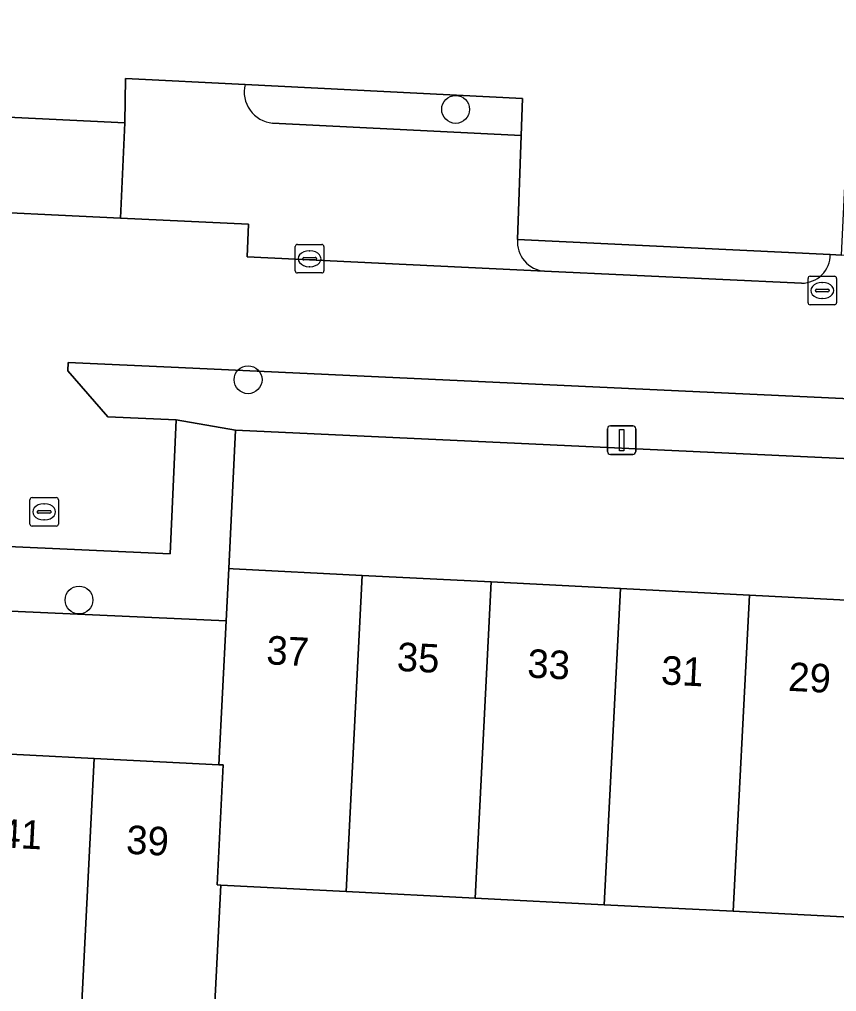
# Model space of a CAD drawing. Extents: x 162989 to 165008, y 383432 to 384338.
# Drawn here: x 164523.65 to 164552.31, y 383536.96 to 383571.03 of the extents above; entities that cross this region are included whole.
import ezdxf

# ---------------------------------------------------------------- set-up
doc = ezdxf.new("R2010")
doc.units = 0
for name, color, linetype in [('IMGEO_Boom', 7, 'Continuous'), ('IMGEO_Erf', 7, 'Continuous'), ('IMGEO_Groenvoorziening', 7, 'Continuous'), ('IMGEO_Kolk', 7, 'Continuous'), ('IMGEO_Lichtmast', 7, 'Continuous'), ('IMGEO_Pand', 7, 'Continuous'), ('IMGEO_Pand_nummerreeks', 7, 'Continuous'), ('IMGEO_Parkeervlak_open', 7, 'Continuous'), ('IMGEO_Rijbaan_lokaal_open', 7, 'Continuous'), ('IMGEO_Voetpad_open', 7, 'Continuous')]:
    doc.layers.add(name, color=color, linetype=linetype)

msp = doc.modelspace()

# ---------------------------------------------------------------- linework, layer by layer
at = {"layer": 'IMGEO_Boom'}
for centre in [(164538.948, 383567.874), (164531.67, 383558.4), (164525.74, 383550.678)]:
    msp.add_circle(centre, 0.489, dxfattribs=at)
at = {"layer": 'IMGEO_Erf'}
for points in [[(164543.967, 383575.337), (164541.891, 383575.436), (164537.389, 383575.651), (164532.886, 383575.865), (164528.383, 383576.08), (164523.729, 383576.302), (164524.028, 383582.568), (164521.732, 383582.678), (164521.067, 383567.706), (164527.35, 383567.406), (164527.37, 383568.956), (164531.565, 383568.745), (164541.293, 383568.253), (164541.246, 383566.954), (164541.116, 383563.313), (164552.084, 383562.789), (164552.48, 383562.77), (164552.78, 383569.064), (164555.261, 383568.946), (164555.732, 383577.167), (164553.477, 383577.274), (164553.209, 383571.637), (164548.51, 383571.861), (164543.812, 383572.085)], [(164558.687, 383555.354), (164558.307, 383555.372), (164531.228, 383556.631), (164530.999, 383551.781), (164531.149, 383551.773), (164535.674, 383551.543), (164540.199, 383551.313), (164544.725, 383551.082), (164549.25, 383550.852), (164553.775, 383550.621), (164558.452, 383550.383)], [(164512.648, 383550.77), (164512.533, 383547.48), (164500, 383548.021), (164485.409, 383548.65), (164485.215, 383543.771), (164489.897, 383543.537), (164494.422, 383543.311), (164498.947, 383543.085), (164500, 383543.032), (164503.473, 383542.858), (164507.999, 383542.632), (164512.251, 383542.419), (164512.425, 383545.833), (164512.563, 383545.826), (164517.223, 383545.589), (164521.748, 383545.358), (164526.273, 383545.128), (164530.649, 383544.905), (164530.906, 383549.948)]]:
    msp.add_lwpolyline(points, close=True, dxfattribs=at)
msp.add_lwpolyline([(164516.716, 383518.274), (164525.09, 383518.868), (164529.601, 383519.271), (164538.692, 383520.777), (164542.258, 383521.655), (164552.371, 383524.144), (164564.126, 383527.384), (164562.506, 383534.036), (164556.045, 383534.366), (164556.301, 383539.381), (164553.21, 383539.538), (164548.685, 383539.769), (164544.16, 383539.999), (164539.634, 383540.23), (164535.109, 383540.46), (164530.716, 383540.684), (164530.366, 383533.802), (164530.233, 383533.809), (164530.135, 383531.895), (164529.888, 383531.908), (164529.78, 383529.36), (164525.479, 383529.553), (164525.708, 383534.039)], dxfattribs=at)
at = {"layer": 'IMGEO_Groenvoorziening'}
for points in [[(164532.53, 383567.394), (164541.246, 383566.954), (164541.293, 383568.253), (164531.565, 383568.745)], [(164552.084, 383562.789), (164541.116, 383563.313)], [(164542.063, 383562.205), (164551.082, 383561.785)]]:
    msp.add_lwpolyline(points, dxfattribs=at)
for centre, radius, start, end in [((164532.627, 383568.484), 1.094, 166.1839, 264.8914), ((164542.14, 383563.23), 1.027, 175.3399, 265.7007), ((164551.087, 383562.782), 0.997, 269.7119, 0.4023)]:
    msp.add_arc(centre, radius, start, end, dxfattribs=at)
at = {"layer": 'IMGEO_Kolk'}
for p, q in [((164533.325, 383562.215), (164533.325, 383563.067)), ((164533.4, 383563.141), (164534.252, 383563.141)), ((164533.813, 383562.921), (164533.838, 383562.921)), ((164534.326, 383563.067), (164534.326, 383562.215)), ((164533.584, 383562.635), (164533.584, 383562.647)), ((164534.022, 383562.598), (164533.624, 383562.598)), ((164533.627, 383562.684), (164534.025, 383562.684)), ((164534.068, 383562.647), (164534.068, 383562.635)), ((164534.252, 383562.141), (164533.4, 383562.141)), ((164533.836, 383562.361), (164533.811, 383562.361)), ((164551.305, 383561.1), (164551.305, 383561.952)), ((164551.38, 383562.026), (164552.232, 383562.026)), ((164551.793, 383561.806), (164551.818, 383561.806)), ((164552.306, 383561.952), (164552.306, 383561.1)), ((164551.564, 383561.52), (164551.564, 383561.532)), ((164552.002, 383561.483), (164551.604, 383561.483)), ((164551.607, 383561.569), (164552.005, 383561.569)), ((164552.048, 383561.532), (164552.048, 383561.52)), ((164551.816, 383561.246), (164551.791, 383561.246)), ((164552.232, 383561.026), (164551.38, 383561.026)), ((164524.018, 383553.342), (164524.018, 383554.194)), ((164524.093, 383554.268), (164524.945, 383554.268)), ((164524.506, 383554.048), (164524.531, 383554.048)), ((164525.019, 383554.194), (164525.019, 383553.342)), ((164524.277, 383553.762), (164524.277, 383553.774)), ((164524.715, 383553.725), (164524.317, 383553.725)), ((164524.32, 383553.811), (164524.718, 383553.811)), ((164524.761, 383553.774), (164524.761, 383553.762)), ((164524.529, 383553.488), (164524.504, 383553.488)), ((164524.945, 383553.268), (164524.093, 383553.268))]:
    msp.add_line(p, q, dxfattribs=at)
for points in [[(164533.325, 383562.215), (164533.325, 383563.067)], [(164533.4, 383563.141), (164534.252, 383563.141)], [(164534.326, 383563.067), (164534.326, 383562.215)], [(164534.252, 383562.141), (164533.4, 383562.141)], [(164551.305, 383561.1), (164551.305, 383561.952)], [(164551.38, 383562.026), (164552.232, 383562.026)], [(164552.306, 383561.952), (164552.306, 383561.1)], [(164552.232, 383561.026), (164551.38, 383561.026)], [(164524.018, 383553.342), (164524.018, 383554.194)], [(164524.093, 383554.268), (164524.945, 383554.268)], [(164525.019, 383554.194), (164525.019, 383553.342)], [(164524.945, 383553.268), (164524.093, 383553.268)]]:
    msp.add_lwpolyline(points, dxfattribs=at)
for centre, radius, start, end in [((164533.402, 383563.065), 0.0765, 91.552, 178.448), ((164533.402, 383563.065), 0.0765, 91.552, 178.448), ((164534.25, 383563.065), 0.0765, 1.552, 88.448), ((164534.25, 383563.065), 0.0765, 1.552, 88.448), ((164533.624, 383562.644), 0.0403, 85.8775, 175.7526), ((164533.621, 383562.634), 0.0366, 178.938, 274.7102), ((164534.025, 383562.641), 0.043, 264.8664, 352.4533), ((164534.029, 383562.646), 0.0386, 1.7309, 96.639), ((164533.402, 383562.217), 0.0765, 181.552, 268.448), ((164533.402, 383562.217), 0.0765, 181.552, 268.448), ((164534.25, 383562.217), 0.0765, 271.552, 358.448), ((164534.25, 383562.217), 0.0765, 271.552, 358.448), ((164551.382, 383561.95), 0.0765, 91.552, 178.448), ((164551.382, 383561.95), 0.0765, 91.552, 178.448), ((164552.23, 383561.95), 0.0765, 1.552, 88.448), ((164552.23, 383561.95), 0.0765, 1.552, 88.448), ((164551.604, 383561.529), 0.0403, 85.8775, 175.7526), ((164551.601, 383561.519), 0.0366, 178.938, 274.7102), ((164552.005, 383561.526), 0.043, 264.8664, 352.4533), ((164552.009, 383561.531), 0.0386, 1.7309, 96.639), ((164551.382, 383561.102), 0.0765, 181.552, 268.448), ((164551.382, 383561.102), 0.0765, 181.552, 268.448), ((164552.23, 383561.102), 0.0765, 271.552, 358.448), ((164552.23, 383561.102), 0.0765, 271.552, 358.448), ((164524.095, 383554.192), 0.0765, 91.552, 178.448), ((164524.095, 383554.192), 0.0765, 91.552, 178.448), ((164524.943, 383554.192), 0.0765, 1.552, 88.448), ((164524.943, 383554.192), 0.0765, 1.552, 88.448), ((164524.317, 383553.771), 0.0403, 85.8775, 175.7526), ((164524.314, 383553.761), 0.0366, 178.938, 274.7102), ((164524.718, 383553.768), 0.043, 264.8664, 352.4533), ((164524.722, 383553.773), 0.0386, 1.7309, 96.639), ((164524.095, 383553.344), 0.0765, 181.552, 268.448), ((164524.095, 383553.344), 0.0765, 181.552, 268.448), ((164524.943, 383553.344), 0.0765, 271.552, 358.448), ((164524.943, 383553.344), 0.0765, 271.552, 358.448)]:
    msp.add_arc(centre, radius, start, end, dxfattribs=at)
for centre, major_axis, ratio, start_param, end_param in [((164533.812, 383562.641), (-0.387, 0.002), 0.722429, 4.712389, 7.853982), ((164533.837, 383562.641), (-0.39, 0.002), 0.717154, 1.570796, 4.712389), ((164551.792, 383561.526), (-0.387, 0.002), 0.722429, 4.712389, 7.853982), ((164551.817, 383561.526), (-0.39, 0.002), 0.717154, 1.570796, 4.712389), ((164524.505, 383553.768), (-0.387, 0.002), 0.722429, 4.712389, 7.853982), ((164524.53, 383553.768), (-0.39, 0.002), 0.717154, 1.570796, 4.712389)]:
    msp.add_ellipse(centre, major_axis=major_axis, ratio=ratio, start_param=start_param, end_param=end_param, dxfattribs=at)
at = {"layer": 'IMGEO_Lichtmast'}
for p, q in [((164544.273, 383555.884), (164544.273, 383556.684)), ((164544.273, 383556.684), (164544.273, 383555.884)), ((164544.373, 383556.784), (164545.163, 383556.784)), ((164545.163, 383556.784), (164544.373, 383556.784)), ((164545.263, 383556.684), (164545.263, 383555.884)), ((164545.263, 383555.884), (164545.263, 383556.684)), ((164545.163, 383555.784), (164544.373, 383555.784)), ((164544.373, 383555.784), (164545.163, 383555.784))]:
    msp.add_line(p, q, dxfattribs=at)
msp.add_lwpolyline([(164544.693, 383556.659), (164544.843, 383556.659), (164544.843, 383555.909), (164544.693, 383555.909), (164544.693, 383556.659)], dxfattribs=at)
for centre, start, end in [((164544.373, 383556.684), 90, 180), ((164544.373, 383556.684), 90, 180), ((164545.163, 383556.684), 0, 90), ((164545.163, 383556.684), 360, 90), ((164544.373, 383555.884), 180, 270), ((164544.373, 383555.884), 180, 270), ((164545.163, 383555.884), 270, 0), ((164545.163, 383555.884), 270, 0)]:
    msp.add_arc(centre, 0.1, start, end, dxfattribs=at)
at = {"layer": 'IMGEO_Pand'}
for points in [[(164527.35, 383567.406), (164521.067, 383567.706), (164520.908, 383564.366), (164527.191, 383564.066)], [(164535.674, 383551.543), (164531.149, 383551.773), (164530.999, 383551.781), (164530.906, 383549.948), (164530.649, 383544.905), (164530.798, 383544.897), (164530.584, 383540.691), (164530.716, 383540.684), (164535.109, 383540.46)], [(164539.634, 383540.23), (164540.199, 383551.313), (164535.674, 383551.543), (164535.109, 383540.46)], [(164539.634, 383540.23), (164544.16, 383539.999), (164544.725, 383551.082), (164540.199, 383551.313)], [(164544.16, 383539.999), (164548.685, 383539.769), (164549.25, 383550.852), (164544.725, 383551.082)], [(164549.25, 383550.852), (164548.685, 383539.769), (164553.21, 383539.538), (164553.775, 383550.621)], [(164526.273, 383545.128), (164521.748, 383545.358), (164521.183, 383534.27), (164525.708, 383534.039)], [(164530.716, 383540.684), (164530.584, 383540.691), (164530.798, 383544.897), (164530.649, 383544.905), (164526.273, 383545.128), (164525.708, 383534.039), (164525.479, 383529.553), (164529.78, 383529.36), (164529.888, 383531.908), (164530.135, 383531.895), (164530.233, 383533.809), (164530.366, 383533.802)]]:
    msp.add_lwpolyline(points, close=True, dxfattribs=at)
at = {"layer": 'IMGEO_Parkeervlak_open'}
for points in [[(164531.565, 383568.745), (164527.37, 383568.956), (164527.35, 383567.406), (164527.191, 383564.066), (164531.686, 383563.852), (164531.632, 383562.704), (164542.063, 383562.205)], [(164541.116, 383563.313), (164541.246, 383566.954), (164532.53, 383567.394)]]:
    msp.add_lwpolyline(points, dxfattribs=at)
for centre, radius, start, end in [((164532.627, 383568.484), 1.094, 166.1839, 264.8914), ((164542.14, 383563.23), 1.027, 175.3399, 265.7007)]:
    msp.add_arc(centre, radius, start, end, dxfattribs=at)
at = {"layer": 'IMGEO_Rijbaan_lokaal_open'}
for points in [[(164551.082, 383561.785), (164542.063, 383562.205), (164531.632, 383562.704), (164531.686, 383563.852), (164527.191, 383564.066), (164520.908, 383564.366)], [(164510.857, 383553.114), (164528.939, 383552.3), (164529.151, 383556.996), (164526.754, 383557.105), (164525.345, 383558.708), (164525.358, 383559.006), (164529.233, 383558.826), (164555.527, 383557.603), (164555.779, 383562.613), (164552.48, 383562.77), (164552.084, 383562.789)]]:
    msp.add_lwpolyline(points, dxfattribs=at)
msp.add_arc((164551.087, 383562.782), 0.997, 269.7119, 0.4023, dxfattribs=at)
at = {"layer": 'IMGEO_Voetpad_open'}
msp.add_lwpolyline([(164555.732, 383577.167), (164555.261, 383568.946), (164556.079, 383568.907), (164555.779, 383562.613), (164555.527, 383557.603), (164529.233, 383558.826), (164525.358, 383559.006), (164525.345, 383558.708), (164526.754, 383557.105), (164529.151, 383556.996), (164531.228, 383556.631), (164558.307, 383555.372), (164559.056, 383568.713), (164559.346, 383568.723), (164559.746, 383568.703), (164560.425, 383573.766)], dxfattribs=at)
msp.add_lwpolyline([(164530.999, 383551.781), (164531.228, 383556.631), (164529.151, 383556.996), (164528.939, 383552.3), (164510.857, 383553.114), (164510.691, 383549.718), (164500, 383550.24), (164485.471, 383550.949), (164485.409, 383548.65), (164500, 383548.021), (164512.533, 383547.48), (164512.648, 383550.77), (164530.906, 383549.948)], close=True, dxfattribs=at)

# ---------------------------------------------------------------- texts
at = {"layer": 'IMGEO_Pand_nummerreeks'}
for s, rotation, p in [('37', 357.0836, (164532.294, 383548.431)), ('35', 357.0848, (164536.87, 383548.198)), ('33', 357.0848, (164541.445, 383547.965)), ('31', 357.0848, (164546.134, 383547.726)), ('29', 357.0848, (164550.596, 383547.499)), ('41', 357.0849, (164522.936, 383542.014)), ('39', 357.0836, (164527.379, 383541.788))]:
    msp.add_text(s, height=1, rotation=rotation, dxfattribs=at).set_placement(p)

doc.saveas('drawing.dxf')
